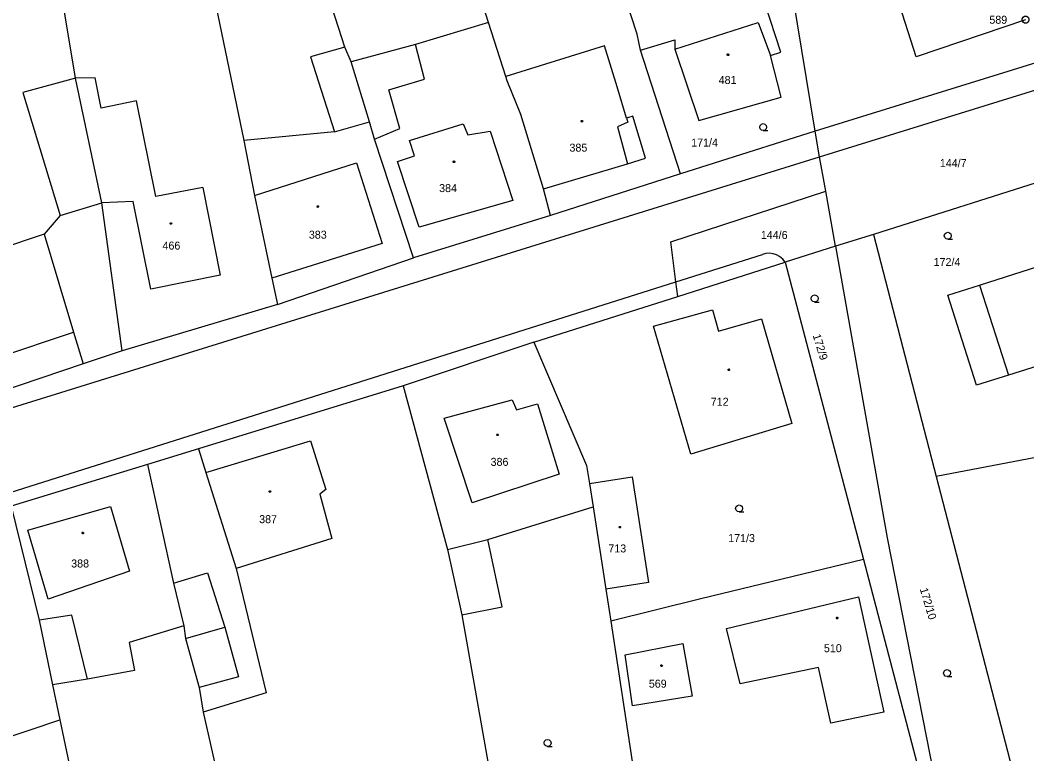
# Model space of a CAD drawing. Extents: x -757994 to -755874, y -1047691 to -1046119.
# Drawn here: x -756529 to -756422.1, y -1046663.4 to -1046585.4 of the extents above; entities that cross this region are included whole.
import ezdxf

# ---------------------------------------------------------------- set-up
doc = ezdxf.new("R2010")
doc.units = 0
doc.layers.add('katastrální mapa', color=7, linetype='Continuous')

msp = doc.modelspace()

# ---------------------------------------------------------------- linework, layer by layer
at = {"layer": 'katastrální mapa'}
for p, q in [((-756479.26, -1046585.66), (-756488.31, -1046557.37)), ((-756494.53, -1046588.29), (-756503.47, -1046560.45)), ((-756512.46, -1046563.57), (-756505.26, -1046598.22)), ((-756523.14, -1046591.59), (-756526.79, -1046569.54)), ((-756444.57, -1046597.23), (-756447.47, -1046579.54)), ((-756433.83, -1046589.32), (-756436.91, -1046579.69)), ((-756463.48, -1046586.93), (-756464.69, -1046583.08)), ((-756448.21, -1046588.84), (-756449.86, -1046583.72)), ((-756422.2, -1046585.38), (-756433.83, -1046589.32)), ((-756479.26, -1046585.66), (-756487.03, -1046588.03)), ((-756477.42, -1046591.42), (-756479.26, -1046585.66)), ((-756459.45, -1046588.5), (-756450.62, -1046585.68)), ((-756450.62, -1046585.68), (-756449.31, -1046589.17)), ((-756463.1, -1046588.6), (-756463.48, -1046586.93)), ((-756494.53, -1046588.29), (-756498.17, -1046589.34)), ((-756493.84, -1046589.85), (-756494.53, -1046588.29)), ((-756487.03, -1046588.03), (-756493.84, -1046589.85)), ((-756486.05, -1046591.7), (-756487.03, -1046588.03)), ((-756466.95, -1046588.15), (-756477.42, -1046591.42)), ((-756465.59, -1046592.52), (-756466.95, -1046588.15)), ((-756463.1, -1046588.6), (-756459.47, -1046587.53)), ((-756459.47, -1046587.53), (-756459.45, -1046588.5)), ((-756459.45, -1046588.5), (-756456.92, -1046596.08)), ((-756415.46, -1046588.21), (-756444.57, -1046597.23)), ((-756498.17, -1046589.34), (-756495.61, -1046597.28)), ((-756458.87, -1046601.76), (-756463.1, -1046588.6)), ((-756449.31, -1046589.17), (-756448.21, -1046588.84)), ((-756448.18, -1046593.61), (-756449.31, -1046589.17)), ((-756491.9, -1046596.22), (-756493.84, -1046589.85)), ((-756523.14, -1046591.59), (-756528.73, -1046593.13)), ((-756521.06, -1046591.57), (-756523.14, -1046591.59)), ((-756520.33, -1046604.85), (-756523.14, -1046591.59)), ((-756520.43, -1046594.78), (-756521.06, -1046591.57)), ((-756489.85, -1046592.83), (-756486.05, -1046591.7)), ((-756477.28, -1046591.86), (-756477.42, -1046591.42)), ((-756444.09, -1046599.96), (-756416.4, -1046591.37)), ((-756488.67, -1046596.94), (-756489.85, -1046592.83)), ((-756475.83, -1046595.45), (-756477.28, -1046591.86)), ((-756464.59, -1046595.84), (-756465.59, -1046592.52)), ((-756528.73, -1046593.13), (-756524.78, -1046606.2)), ((-756456.92, -1046596.08), (-756448.18, -1046593.61)), ((-756516.65, -1046594.01), (-756520.43, -1046594.78)), ((-756514.6, -1046604.18), (-756516.65, -1046594.01)), ((-756473.43, -1046603.34), (-756475.83, -1046595.45)), ((-756463.94, -1046595.63), (-756464.59, -1046595.84)), ((-756464.59, -1046595.84), (-756464.46, -1046596.28)), ((-756462.58, -1046600.11), (-756463.94, -1046595.63)), ((-756495.61, -1046597.28), (-756491.9, -1046596.22)), ((-756491.38, -1046598.06), (-756491.9, -1046596.22)), ((-756491.38, -1046598.06), (-756488.67, -1046596.94)), ((-756487.65, -1046598.22), (-756481.94, -1046596.44)), ((-756481.94, -1046596.44), (-756481.45, -1046597.63)), ((-756464.46, -1046596.28), (-756465.54, -1046596.77)), ((-756465.54, -1046596.77), (-756464.49, -1046600.68)), ((-756495.61, -1046597.28), (-756505.26, -1046598.22)), ((-756505.26, -1046598.22), (-756504.11, -1046604.06)), ((-756487.23, -1046610.7), (-756491.38, -1046598.06)), ((-756487.11, -1046599.86), (-756487.65, -1046598.22)), ((-756481.45, -1046597.63), (-756479.07, -1046597.22)), ((-756479.07, -1046597.22), (-756476.67, -1046604.58)), ((-756444.57, -1046597.23), (-756458.87, -1046601.76)), ((-756444.09, -1046599.96), (-756444.57, -1046597.23)), ((-756537.05, -1046628.81), (-756444.09, -1046599.96)), ((-756488.92, -1046600.45), (-756487.11, -1046599.86)), ((-756464.49, -1046600.68), (-756462.58, -1046600.11)), ((-756443.44, -1046603.61), (-756444.09, -1046599.96)), ((-756413.38, -1046600.25), (-756438.36, -1046608.2)), ((-756504.11, -1046604.06), (-756493.27, -1046600.59)), ((-756493.27, -1046600.59), (-756490.57, -1046609.15)), ((-756486.63, -1046607.44), (-756488.92, -1046600.45)), ((-756473.43, -1046603.34), (-756464.49, -1046600.68)), ((-756458.87, -1046601.76), (-756472.69, -1046606.19)), ((-756509.63, -1046603.2), (-756514.6, -1046604.18)), ((-756509.63, -1046603.2), (-756507.78, -1046612.53)), ((-756472.69, -1046606.19), (-756473.43, -1046603.34)), ((-756504.11, -1046604.06), (-756502.27, -1046612.83)), ((-756476.67, -1046604.58), (-756486.63, -1046607.44)), ((-756459.9, -1046608.97), (-756443.44, -1046603.61)), ((-756442.4, -1046609.46), (-756443.44, -1046603.61)), ((-756524.78, -1046606.2), (-756520.33, -1046604.85)), ((-756517.01, -1046604.69), (-756520.33, -1046604.85)), ((-756518.18, -1046620.55), (-756520.33, -1046604.85)), ((-756515.15, -1046614.01), (-756517.01, -1046604.69)), ((-756524.78, -1046606.2), (-756526.47, -1046608.18)), ((-756472.69, -1046606.19), (-756487.23, -1046610.7)), ((-756526.47, -1046608.18), (-756536.94, -1046611.65)), ((-756526.47, -1046608.18), (-756523.35, -1046618.58)), ((-756438.36, -1046608.2), (-756442.4, -1046609.46)), ((-756438.36, -1046608.2), (-756431.69, -1046633.93)), ((-756490.57, -1046609.15), (-756502.27, -1046612.83)), ((-756459.36, -1046613.24), (-756459.9, -1046608.97)), ((-756442.4, -1046609.46), (-756447.76, -1046611.14)), ((-756442.4, -1046609.46), (-756436.91, -1046640.45)), ((-756501.67, -1046615.64), (-756487.23, -1046610.7)), ((-756459.36, -1046613.24), (-756450.15, -1046610.33)), ((-756459.16, -1046614.79), (-756447.76, -1046611.14)), ((-756447.76, -1046611.14), (-756439.42, -1046642.75)), ((-756427.09, -1046613.58), (-756419.91, -1046611.29)), ((-756507.78, -1046612.53), (-756515.15, -1046614.01)), ((-756502.27, -1046612.83), (-756501.67, -1046615.64)), ((-756534.44, -1046636.99), (-756459.36, -1046613.24)), ((-756459.16, -1046614.79), (-756459.36, -1046613.24)), ((-756430.47, -1046614.66), (-756427.09, -1046613.58)), ((-756427.09, -1046613.58), (-756424.03, -1046623.15)), ((-756474.45, -1046619.66), (-756459.16, -1046614.79)), ((-756427.41, -1046624.23), (-756430.47, -1046614.66)), ((-756501.67, -1046615.64), (-756518.18, -1046620.55)), ((-756461.72, -1046617.95), (-756455.48, -1046616.2)), ((-756455.48, -1046616.2), (-756454.83, -1046618.47)), ((-756454.83, -1046618.47), (-756450.27, -1046617.15)), ((-756450.27, -1046617.15), (-756447.05, -1046628.3)), ((-756457.77, -1046631.53), (-756461.72, -1046617.95)), ((-756533.53, -1046621.99), (-756523.35, -1046618.58)), ((-756523.35, -1046618.58), (-756522.34, -1046621.95)), ((-756518.18, -1046620.55), (-756522.34, -1046621.95)), ((-756474.45, -1046619.66), (-756488.32, -1046624.28)), ((-756474.45, -1046619.66), (-756468.84, -1046632.74)), ((-756417.55, -1046621.09), (-756424.03, -1046623.15)), ((-756522.34, -1046621.95), (-756537.74, -1046627.14)), ((-756424.03, -1046623.15), (-756427.41, -1046624.23)), ((-756488.32, -1046624.28), (-756510.06, -1046630.98)), ((-756488.32, -1046624.28), (-756483.62, -1046641.68)), ((-756483.96, -1046627.72), (-756476.75, -1046625.76)), ((-756476.75, -1046625.76), (-756476.3, -1046626.83)), ((-756476.3, -1046626.83), (-756474.05, -1046626.21)), ((-756474.05, -1046626.21), (-756471.75, -1046633.69)), ((-756481, -1046636.72), (-756483.96, -1046627.72)), ((-756447.05, -1046628.3), (-756457.77, -1046631.53)), ((-756509.28, -1046633.48), (-756498.17, -1046630.12)), ((-756498.17, -1046630.12), (-756496.54, -1046635.31)), ((-756412.63, -1046630.27), (-756431.69, -1046633.93)), ((-756510.06, -1046630.98), (-756515.48, -1046632.65)), ((-756510.06, -1046630.98), (-756509.28, -1046633.48)), ((-756515.48, -1046632.65), (-756529.98, -1046637.08)), ((-756515.48, -1046632.65), (-756512.73, -1046645.24)), ((-756509.28, -1046633.48), (-756506.07, -1046643.7)), ((-756468.84, -1046632.74), (-756468.54, -1046634.66)), ((-756471.75, -1046633.69), (-756481, -1046636.72)), ((-756468.54, -1046634.66), (-756464.01, -1046633.96)), ((-756464.01, -1046633.96), (-756462.27, -1046645.17)), ((-756431.69, -1046633.93), (-756423.34, -1046666.12)), ((-756496.54, -1046635.31), (-756497.2, -1046635.8)), ((-756468.54, -1046634.66), (-756468.13, -1046637.13)), ((-756497.2, -1046635.8), (-756495.9, -1046640.52)), ((-756529.98, -1046637.08), (-756527, -1046649.2)), ((-756528.22, -1046639.63), (-756519.41, -1046637.1)), ((-756519.41, -1046637.1), (-756517.42, -1046643.99)), ((-756479.35, -1046640.63), (-756468.13, -1046637.13)), ((-756468.13, -1046637.13), (-756466.8, -1046645.88)), ((-756526.06, -1046646.94), (-756528.22, -1046639.63)), ((-756495.9, -1046640.52), (-756506.07, -1046643.7)), ((-756483.62, -1046641.68), (-756479.35, -1046640.63)), ((-756477.8, -1046647.77), (-756479.35, -1046640.63)), ((-756436.91, -1046640.45), (-756431.23, -1046669.26)), ((-756483.62, -1046641.68), (-756482.1, -1046648.63)), ((-756439.42, -1046642.75), (-756456.7, -1046646.92)), ((-756439.42, -1046642.75), (-756432.36, -1046669.71)), ((-756517.42, -1046643.99), (-756526.06, -1046646.94)), ((-756512.73, -1046645.24), (-756509.1, -1046644.15)), ((-756509.1, -1046644.15), (-756507.29, -1046649.94)), ((-756506.07, -1046643.7), (-756502.88, -1046656.91)), ((-756512.73, -1046645.24), (-756511.63, -1046649.79)), ((-756462.27, -1046645.17), (-756466.8, -1046645.88)), ((-756466.8, -1046645.88), (-756466.27, -1046649.3)), ((-756456.7, -1046646.92), (-756466.27, -1046649.3)), ((-756453.98, -1046650.09), (-756439.95, -1046646.72)), ((-756439.95, -1046646.72), (-756437.26, -1046658.98)), ((-756482.1, -1046648.63), (-756477.8, -1046647.77)), ((-756523.53, -1046648.66), (-756527, -1046649.2)), ((-756527, -1046649.2), (-756525.59, -1046656.07)), ((-756521.86, -1046655.45), (-756523.53, -1046648.66)), ((-756482.1, -1046648.63), (-756476.62, -1046679.34)), ((-756466.27, -1046649.3), (-756461.31, -1046681.72)), ((-756511.63, -1046649.79), (-756517.45, -1046651.56)), ((-756511.63, -1046649.79), (-756511.46, -1046651.13)), ((-756511.46, -1046651.13), (-756507.29, -1046649.94)), ((-756507.29, -1046649.94), (-756505.82, -1046655.21)), ((-756452.54, -1046655.96), (-756453.98, -1046650.09)), ((-756517.45, -1046651.56), (-756516.87, -1046654.52)), ((-756511.46, -1046651.13), (-756510.02, -1046656.35)), ((-756464.73, -1046652.87), (-756458.6, -1046651.68)), ((-756458.6, -1046651.68), (-756457.63, -1046657.28)), ((-756463.98, -1046658.29), (-756464.73, -1046652.87)), ((-756516.87, -1046654.52), (-756521.86, -1046655.45)), ((-756444.22, -1046654.22), (-756452.54, -1046655.96)), ((-756442.9, -1046660.12), (-756444.22, -1046654.22)), ((-756521.86, -1046655.45), (-756525.59, -1046656.07)), ((-756505.82, -1046655.21), (-756510.02, -1046656.35)), ((-756525.59, -1046656.07), (-756524.8, -1046659.78)), ((-756510.02, -1046656.35), (-756509.57, -1046658.97)), ((-756502.88, -1046656.91), (-756509.57, -1046658.97)), ((-756457.63, -1046657.28), (-756463.98, -1046658.29)), ((-756509.57, -1046658.97), (-756500.82, -1046697.94)), ((-756437.26, -1046658.98), (-756442.9, -1046660.12)), ((-756532.34, -1046662.29), (-756524.8, -1046659.78)), ((-756524.8, -1046659.78), (-756520.96, -1046677.85))]:
    msp.add_line(p, q, dxfattribs=at)
for points in [[(-756422.1, -1046585.02), (-756421.93, -1046585.12), (-756421.84, -1046585.29), (-756421.84, -1046585.48), (-756421.93, -1046585.65), (-756422.1, -1046585.74), (-756422.3, -1046585.74), (-756422.47, -1046585.65), (-756422.57, -1046585.48), (-756422.57, -1046585.29), (-756422.47, -1046585.12), (-756422.3, -1046585.02)], [(-756453.81, -1046589.01), (-756453.76, -1046589.02), (-756453.74, -1046589.07), (-756453.73, -1046589.1), (-756453.74, -1046589.15), (-756453.78, -1046589.18), (-756453.81, -1046589.19), (-756453.85, -1046589.17), (-756453.89, -1046589.14), (-756453.9, -1046589.1), (-756453.89, -1046589.05), (-756453.85, -1046589.02)], [(-756469.34, -1046596.09), (-756469.29, -1046596.1), (-756469.26, -1046596.14), (-756469.25, -1046596.17), (-756469.26, -1046596.22), (-756469.3, -1046596.25), (-756469.34, -1046596.26), (-756469.39, -1046596.24), (-756469.42, -1046596.21), (-756469.43, -1046596.17), (-756469.42, -1046596.12), (-756469.38, -1046596.09)], [(-756482.93, -1046600.39), (-756482.88, -1046600.4), (-756482.85, -1046600.44), (-756482.85, -1046600.47), (-756482.85, -1046600.51), (-756482.9, -1046600.55), (-756482.93, -1046600.55), (-756482.98, -1046600.54), (-756483.01, -1046600.51), (-756483.02, -1046600.47), (-756483.01, -1046600.43), (-756482.97, -1046600.39)], [(-756497.4, -1046605.15), (-756497.35, -1046605.16), (-756497.33, -1046605.2), (-756497.32, -1046605.23), (-756497.33, -1046605.27), (-756497.36, -1046605.31), (-756497.4, -1046605.32), (-756497.45, -1046605.3), (-756497.48, -1046605.27), (-756497.49, -1046605.23), (-756497.48, -1046605.19), (-756497.44, -1046605.15)], [(-756513, -1046606.96), (-756512.95, -1046606.97), (-756512.93, -1046607.01), (-756512.92, -1046607.04), (-756512.93, -1046607.09), (-756512.97, -1046607.12), (-756513, -1046607.12), (-756513.04, -1046607.11), (-756513.08, -1046607.08), (-756513.09, -1046607.04), (-756513.08, -1046607), (-756513.03, -1046606.96)], [(-756453.72, -1046622.49), (-756453.67, -1046622.5), (-756453.65, -1046622.55), (-756453.64, -1046622.58), (-756453.65, -1046622.62), (-756453.69, -1046622.66), (-756453.72, -1046622.67), (-756453.76, -1046622.65), (-756453.79, -1046622.62), (-756453.8, -1046622.58), (-756453.79, -1046622.53), (-756453.75, -1046622.5)], [(-756478.31, -1046629.41), (-756478.26, -1046629.42), (-756478.24, -1046629.46), (-756478.23, -1046629.49), (-756478.24, -1046629.53), (-756478.28, -1046629.57), (-756478.31, -1046629.58), (-756478.35, -1046629.56), (-756478.39, -1046629.53), (-756478.4, -1046629.49), (-756478.39, -1046629.45), (-756478.35, -1046629.41)], [(-756502.48, -1046635.44), (-756502.43, -1046635.45), (-756502.41, -1046635.49), (-756502.4, -1046635.52), (-756502.41, -1046635.57), (-756502.45, -1046635.6), (-756502.48, -1046635.61), (-756502.52, -1046635.59), (-756502.55, -1046635.56), (-756502.57, -1046635.52), (-756502.55, -1046635.48), (-756502.51, -1046635.44)], [(-756522.36, -1046639.84), (-756522.31, -1046639.85), (-756522.28, -1046639.89), (-756522.27, -1046639.92), (-756522.28, -1046639.97), (-756522.33, -1046640), (-756522.36, -1046640.01), (-756522.41, -1046639.99), (-756522.44, -1046639.96), (-756522.45, -1046639.92), (-756522.44, -1046639.88), (-756522.4, -1046639.84)], [(-756465.31, -1046639.22), (-756465.26, -1046639.23), (-756465.24, -1046639.27), (-756465.23, -1046639.3), (-756465.24, -1046639.35), (-756465.28, -1046639.38), (-756465.31, -1046639.39), (-756465.35, -1046639.37), (-756465.39, -1046639.34), (-756465.4, -1046639.3), (-756465.39, -1046639.26), (-756465.35, -1046639.22)], [(-756442.21, -1046648.88), (-756442.16, -1046648.89), (-756442.14, -1046648.93), (-756442.12, -1046648.96), (-756442.14, -1046649), (-756442.18, -1046649.04), (-756442.21, -1046649.04), (-756442.25, -1046649.03), (-756442.28, -1046649), (-756442.29, -1046648.96), (-756442.28, -1046648.92), (-756442.24, -1046648.88)], [(-756460.88, -1046653.94), (-756460.83, -1046653.95), (-756460.8, -1046653.99), (-756460.79, -1046654.02), (-756460.8, -1046654.07), (-756460.85, -1046654.1), (-756460.88, -1046654.11), (-756460.93, -1046654.09), (-756460.96, -1046654.06), (-756460.97, -1046654.02), (-756460.96, -1046653.98), (-756460.92, -1046653.94)]]:
    msp.add_lwpolyline(points, close=True, dxfattribs=at)
for points in [[(-756450.07, -1046597.16), (-756450.26, -1046597.11), (-756450.4, -1046596.98), (-756450.45, -1046596.79), (-756450.4, -1046596.61), (-756450.26, -1046596.47), (-756450.08, -1046596.42), (-756449.89, -1046596.47), (-756449.75, -1046596.61), (-756449.71, -1046596.8), (-756449.75, -1046596.99), (-756449.89, -1046597.12), (-756450.08, -1046597.17), (-756449.58, -1046597.17)], [(-756430.46, -1046608.7), (-756430.65, -1046608.65), (-756430.78, -1046608.51), (-756430.84, -1046608.33), (-756430.78, -1046608.15), (-756430.65, -1046608.01), (-756430.47, -1046607.96), (-756430.28, -1046608.01), (-756430.15, -1046608.15), (-756430.1, -1046608.34), (-756430.15, -1046608.52), (-756430.28, -1046608.66), (-756430.47, -1046608.71), (-756429.97, -1046608.71)], [(-756447.76, -1046611.14), (-756447.99, -1046610.83), (-756448.33, -1046610.55), (-756448.67, -1046610.37), (-756449.02, -1046610.25), (-756449.41, -1046610.2), (-756449.8, -1046610.23), (-756450.15, -1046610.33)], [(-756444.61, -1046615.37), (-756444.8, -1046615.32), (-756444.94, -1046615.19), (-756444.98, -1046615), (-756444.94, -1046614.82), (-756444.8, -1046614.68), (-756444.61, -1046614.63), (-756444.43, -1046614.68), (-756444.29, -1046614.82), (-756444.24, -1046615.01), (-756444.29, -1046615.2), (-756444.43, -1046615.33), (-756444.62, -1046615.38), (-756444.12, -1046615.38)], [(-756452.63, -1046637.68), (-756452.82, -1046637.63), (-756452.96, -1046637.5), (-756453.01, -1046637.31), (-756452.96, -1046637.12), (-756452.82, -1046636.99), (-756452.64, -1046636.94), (-756452.45, -1046636.99), (-756452.32, -1046637.12), (-756452.27, -1046637.32), (-756452.32, -1046637.51), (-756452.45, -1046637.64), (-756452.64, -1046637.69), (-756452.14, -1046637.69)], [(-756430.54, -1046655.18), (-756430.73, -1046655.13), (-756430.86, -1046655), (-756430.92, -1046654.81), (-756430.86, -1046654.62), (-756430.73, -1046654.49), (-756430.55, -1046654.44), (-756430.36, -1046654.49), (-756430.23, -1046654.62), (-756430.18, -1046654.82), (-756430.23, -1046655.01), (-756430.36, -1046655.14), (-756430.55, -1046655.19), (-756430.05, -1046655.19)], [(-756472.99, -1046662.6), (-756473.18, -1046662.55), (-756473.32, -1046662.42), (-756473.36, -1046662.23), (-756473.32, -1046662.04), (-756473.18, -1046661.91), (-756472.99, -1046661.86), (-756472.81, -1046661.91), (-756472.68, -1046662.04), (-756472.62, -1046662.24), (-756472.68, -1046662.43), (-756472.81, -1046662.56), (-756473, -1046662.61), (-756472.5, -1046662.61)]]:
    msp.add_lwpolyline(points, dxfattribs=at)

# ---------------------------------------------------------------- texts
for s, p in [('589', (-756426.05, -1046585.81)), ('481', (-756454.81, -1046592.21)), ('171/4', (-756457.73, -1046598.86)), ('385', (-756470.66, -1046599.4)), ('144/7', (-756431.31, -1046601.04)), ('384', (-756484.51, -1046603.7)), ('383', (-756498.35, -1046608.65)), ('144/6', (-756450.33, -1046608.68)), ('466', (-756513.9, -1046609.81)), ('172/4', (-756431.97, -1046611.55)), ('712', (-756455.65, -1046626.4)), ('386', (-756479.04, -1046632.79)), ('387', (-756503.63, -1046638.88)), ('171/3', (-756453.8, -1046640.89)), ('713', (-756466.53, -1046641.99)), ('388', (-756523.6, -1046643.59)), ('510', (-756443.63, -1046652.59)), ('569', (-756462.23, -1046656.36))]:
    msp.add_text(s, height=0.85, dxfattribs=at).set_placement(p)
for s, rotation, p in [('172/9', 286.9946, (-756444.83, -1046618.92)), ('172/10', 286.6508, (-756433.45, -1046645.88))]:
    msp.add_text(s, height=0.85, rotation=rotation, dxfattribs=at).set_placement(p)

doc.saveas('drawing.dxf')
